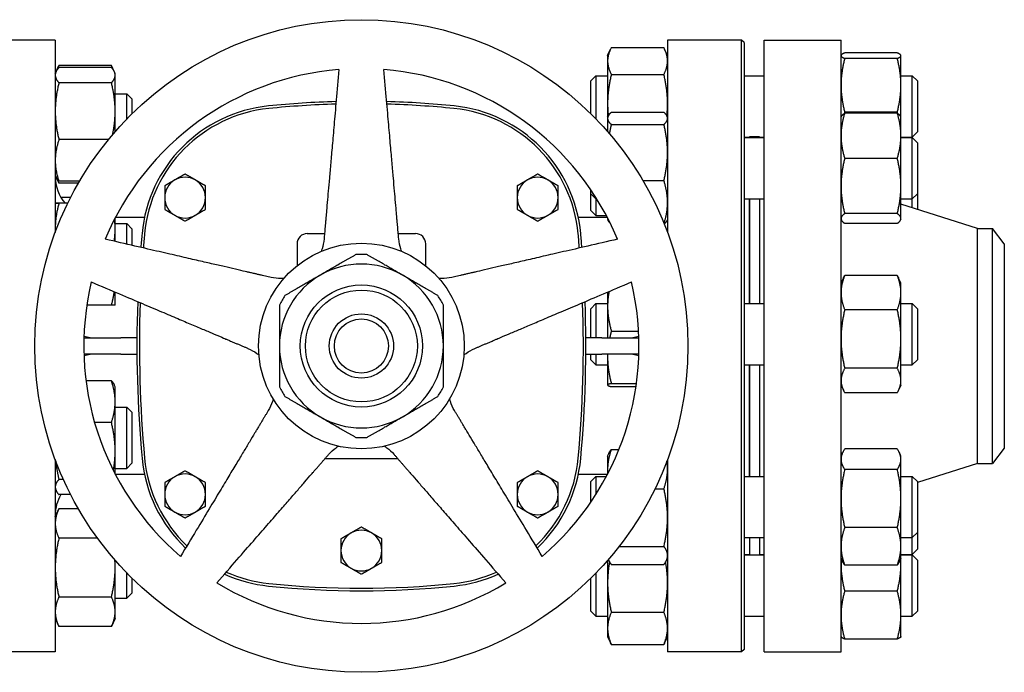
# Model space of a CAD drawing. Header units: inches. Extents: x 5 to 1128, y -85 to 748.
# Tile 502 of 656: x 560 to 572, y 428 to 436. Entities that reach past the tile are written whole.
import ezdxf

# ---------------------------------------------------------------- set-up
doc = ezdxf.new("R2010")
doc.units = ezdxf.units.IN
doc.header["$LTSCALE"] = 32
doc.header["$MEASUREMENT"] = 0
doc.layers.add('Visible (ANSI)', color=7, linetype='Continuous', lineweight=30)

msp = doc.modelspace()

# ---------------------------------------------------------------- linework, layer by layer
at = {"layer": 'Visible (ANSI)'}
for p, q in [((559.96813, 435.73367), (559.06188, 435.73367)), ((559.96813, 435.73367), (559.96813, 433.37561)), ((566.77922, 435.6408), (567.42305, 435.6408)), ((567.46813, 435.73367), (567.46813, 433.37561)), ((568.37438, 435.73367), (567.46813, 435.73367)), ((568.37438, 428.23367), (568.37438, 435.73367)), ((568.40563, 435.70242), (568.37438, 435.73367)), ((568.40563, 435.70242), (568.40563, 428.26492)), ((568.65313, 428.23367), (568.65313, 435.73367)), ((568.65313, 435.73367), (569.59313, 435.73367)), ((569.59313, 428.23367), (569.59313, 435.73367)), ((566.73413, 435.5451), (566.76979, 435.62158)), ((566.73413, 435.5451), (566.73413, 435.47696)), ((567.46813, 435.5451), (567.43247, 435.62158)), ((569.59313, 435.5451), (569.59444, 435.54791)), ((570.28205, 435.57642), (569.63822, 435.57642)), ((570.28205, 435.50819), (569.63822, 435.50819)), ((570.32713, 435.5451), (570.32582, 435.54791)), ((570.32713, 435.5423), (570.32713, 435.5451)), ((570.32713, 435.18003), (570.32713, 435.5423)), ((559.97842, 435.34693), (560.01321, 435.42155)), ((560.01321, 435.42155), (560.01322, 435.42156)), ((560.65705, 435.42156), (560.01322, 435.42156)), ((560.65705, 435.39698), (560.01322, 435.39698)), ((560.65705, 435.42156), (560.65705, 435.42155)), ((560.69185, 435.34693), (560.65705, 435.42155)), ((566.73413, 435.47696), (566.73413, 434.95277)), ((559.96813, 435.32488), (559.97842, 435.34693)), ((560.70213, 435.32488), (560.69185, 435.34693)), ((560.70213, 435.30357), (560.70213, 435.32488)), ((560.70213, 434.86162), (560.70213, 435.30357)), ((566.52813, 435.2326), (566.59063, 435.2951)), ((566.59063, 435.2951), (566.59063, 434.76733)), ((566.59063, 435.2951), (566.73413, 435.2951)), ((566.77922, 435.31312), (567.42305, 435.31312)), ((568.40563, 435.2951), (568.65313, 435.2951)), ((570.32713, 435.2951), (570.46563, 435.2951)), ((570.46563, 434.5451), (570.46563, 435.2951)), ((570.52813, 435.2326), (570.46563, 435.2951)), ((560.65705, 435.21017), (560.01322, 435.21017)), ((566.52813, 434.8304), (566.52813, 435.2326)), ((570.32713, 434.78742), (570.32713, 435.18003)), ((570.52813, 435.2326), (570.52813, 434.6076)), ((560.70213, 435.07488), (560.84313, 435.07488)), ((560.84313, 434.76474), (560.84313, 435.07488)), ((560.90563, 435.01238), (560.84313, 435.07488)), ((560.90563, 435.01238), (560.90563, 434.82793)), ((566.73413, 434.95277), (566.73413, 434.78742)), ((560.70213, 434.61117), (560.70213, 434.86162)), ((566.73413, 434.78742), (566.74065, 434.80139)), ((566.73413, 434.78742), (566.73413, 434.77375)), ((566.77922, 434.8488), (567.42305, 434.8488)), ((567.46813, 434.78742), (567.46162, 434.80139)), ((569.59313, 434.78742), (569.59725, 434.79625)), ((570.28205, 434.85187), (569.63822, 434.85187)), ((570.28205, 434.83874), (569.63822, 434.83874)), ((570.32713, 434.78742), (570.32302, 434.79625)), ((570.32713, 434.5606), (570.32713, 434.78742)), ((566.73413, 434.77375), (566.73413, 434.61117)), ((566.77922, 434.69871), (567.42305, 434.69871)), ((568.40563, 434.5451), (568.47313, 434.5451)), ((568.47313, 434.54867), (568.47313, 434.53742)), ((568.59313, 434.54867), (568.47313, 434.54867)), ((568.59313, 434.54867), (568.59313, 434.53742)), ((568.59313, 434.5451), (568.65313, 434.5451)), ((570.32713, 433.94431), (570.32713, 434.5606)), ((570.32713, 434.5451), (570.46563, 434.5451)), ((570.52813, 434.6076), (570.46563, 434.5451)), ((560.6194, 434.51306), (560.01322, 434.51306)), ((568.40563, 434.53742), (568.65313, 434.53742)), ((570.32713, 434.53742), (570.46563, 434.53742)), ((570.46563, 433.78742), (570.46563, 434.53742)), ((570.52813, 434.47492), (570.46563, 434.53742)), ((570.52813, 434.47492), (570.52813, 433.84992)), ((570.28205, 434.28247), (569.63822, 434.28247)), ((559.96813, 434.07488), (559.97842, 434.05282)), ((559.97842, 434.05282), (560.01321, 433.9782)), ((560.26513, 434.00277), (560.01322, 434.00277)), ((560.25087, 433.97819), (560.01322, 433.97819)), ((567.16553, 434.01233), (567.42305, 434.01233)), ((570.32713, 433.54613), (570.32713, 433.94431)), ((566.52813, 433.84992), (566.52813, 433.8978)), ((566.52813, 433.84992), (566.59063, 433.78742)), ((566.52813, 433.64516), (566.52813, 433.84992)), ((570.52813, 433.84992), (570.46563, 433.78742)), ((570.52813, 433.84992), (570.52813, 433.65752)), ((560.12131, 433.73377), (560.01322, 433.73377)), ((560.1213, 433.73375), (560.01322, 433.73375)), ((560.15728, 433.80585), (560.03665, 433.80585)), ((566.59063, 433.80266), (566.59063, 433.78742)), ((566.59063, 433.78742), (566.60023, 433.78742)), ((566.59063, 433.78742), (566.59063, 433.58266)), ((568.40563, 433.78742), (568.65313, 433.78742)), ((568.46813, 433.78742), (568.46813, 432.50346)), ((568.47313, 433.78742), (568.47313, 432.50346)), ((568.59313, 433.78742), (568.59313, 432.50346)), ((570.32713, 433.78742), (570.46563, 433.78742)), ((571.26647, 433.42367), (570.32713, 433.72119)), ((570.46563, 433.67732), (570.46563, 433.78742)), ((566.52813, 433.64516), (566.59063, 433.58266)), ((566.59063, 433.58266), (566.71867, 433.58266)), ((570.28205, 433.60615), (569.63822, 433.60615)), ((560.70213, 433.42124), (560.70213, 433.5533)), ((560.70213, 433.48376), (560.84313, 433.48376)), ((561.06104, 433.55847), (560.70483, 433.55847)), ((560.84313, 433.2323), (560.84313, 433.48376)), ((560.90563, 433.42126), (560.84313, 433.48376)), ((566.73144, 433.55847), (566.37523, 433.55847)), ((566.73413, 433.5533), (566.73413, 433.53742)), ((566.73413, 433.53742), (566.74065, 433.52345)), ((567.46813, 433.53742), (567.46162, 433.52345)), ((569.59313, 433.53742), (569.59725, 433.52859)), ((570.28205, 433.4861), (569.63822, 433.4861)), ((570.32713, 433.53742), (570.32302, 433.52859)), ((570.32713, 433.53742), (570.32713, 433.54613)), ((560.70213, 433.26485), (560.70213, 433.42124)), ((560.90563, 433.42126), (560.90563, 433.21787)), ((563.05573, 433.36162), (563.26661, 433.36162)), ((564.16965, 433.36162), (564.38053, 433.36162)), ((571.26647, 430.54367), (571.26647, 433.42367)), ((571.26647, 433.42367), (571.44926, 433.42367)), ((571.44926, 430.54367), (571.44926, 433.42367)), ((571.59313, 433.23617), (571.44926, 433.42367)), ((562.93073, 433.23662), (562.93073, 432.96713)), ((564.50553, 432.96713), (564.50553, 433.23662)), ((571.59313, 433.23617), (571.59313, 430.73117)), ((569.59313, 432.75346), (569.62216, 432.81571)), ((570.28205, 432.84691), (569.63822, 432.84691)), ((570.32713, 432.75346), (570.2981, 432.81571)), ((570.32713, 432.63775), (570.32713, 432.75346)), ((560.70213, 432.48376), (560.70213, 432.64477)), ((566.73413, 432.64477), (566.73413, 432.46882)), ((570.32713, 432.06937), (570.32713, 432.63775)), ((566.52813, 432.44096), (566.59063, 432.50346)), ((566.59063, 432.50346), (566.59063, 432.08367)), ((566.59063, 432.50346), (566.73413, 432.50346)), ((568.40563, 432.50346), (568.65313, 432.50346)), ((570.32713, 432.50346), (570.46563, 432.50346)), ((570.46563, 431.75346), (570.46563, 432.50346)), ((570.52813, 432.44096), (570.46563, 432.50346)), ((560.65705, 432.48375), (560.35511, 432.48375)), ((566.52813, 432.08367), (566.52813, 432.44096)), ((566.73413, 432.46882), (566.73413, 432.08367)), ((570.28205, 432.4286), (569.63822, 432.4286)), ((570.52813, 432.44096), (570.52813, 431.81596)), ((566.77922, 432.16618), (567.11323, 432.16618)), ((560.3196, 432.08367), (560.77313, 432.08367)), ((560.96847, 432.08367), (560.77313, 432.08367)), ((566.66313, 432.08367), (566.4678, 432.08367)), ((566.66313, 432.08367), (567.11666, 432.08367)), ((570.32713, 431.56007), (570.32713, 432.06937)), ((560.77313, 431.88367), (560.3196, 431.88367)), ((560.77313, 431.88367), (560.96847, 431.88367)), ((566.4678, 431.88367), (566.66313, 431.88367)), ((566.52813, 431.81596), (566.52813, 431.88367)), ((566.52813, 431.81596), (566.59063, 431.75346)), ((566.59063, 431.88367), (566.59063, 431.75346)), ((567.11666, 431.88367), (566.66313, 431.88367)), ((566.73413, 431.88367), (566.73413, 431.84467)), ((566.73413, 431.84467), (566.73413, 431.50431)), ((570.52813, 431.81596), (570.46563, 431.75346)), ((566.59063, 431.75346), (566.73413, 431.75346)), ((568.40563, 431.75346), (568.65313, 431.75346)), ((568.46813, 431.75346), (568.46813, 430.38468)), ((568.47313, 431.75346), (568.47313, 430.38468)), ((568.59313, 431.75346), (568.59313, 430.38468)), ((570.28205, 431.71014), (569.63822, 431.71014)), ((570.32713, 431.75346), (570.46563, 431.75346)), ((560.65705, 431.55567), (560.34518, 431.55567)), ((566.77922, 431.52317), (567.0868, 431.52317)), ((570.32713, 431.50346), (570.32713, 431.56007)), ((560.70213, 431.48358), (560.69185, 431.50562)), ((560.70213, 431.30051), (560.70213, 431.48358)), ((566.73413, 431.50431), (566.73413, 431.50346)), ((566.73413, 431.50346), (566.73453, 431.5026)), ((566.77922, 431.48545), (567.08143, 431.48545)), ((569.59313, 431.50346), (569.62216, 431.4412)), ((570.28205, 431.41), (569.63822, 431.41)), ((570.32713, 431.50346), (570.2981, 431.4412)), ((560.70213, 430.6968), (560.70213, 431.30051)), ((560.70213, 431.23358), (560.84313, 431.23358)), ((560.84313, 430.48358), (560.84313, 431.23358)), ((560.90563, 431.17108), (560.84313, 431.23358)), ((560.90563, 431.17108), (560.90563, 430.54608)), ((560.65705, 431.04534), (560.45018, 431.04534)), ((560.70213, 430.41404), (560.70213, 430.6968)), ((566.77922, 430.71558), (566.87281, 430.71558)), ((570.28205, 430.72131), (569.63822, 430.72131)), ((571.59313, 430.73117), (571.44926, 430.54367)), ((559.96813, 430.59173), (559.96813, 428.23367)), ((563.27542, 430.60572), (564.16085, 430.60572)), ((566.73413, 430.63468), (566.74912, 430.66683)), ((566.73413, 430.63468), (566.73413, 430.47411)), ((567.46813, 430.59173), (567.46813, 428.23367)), ((569.59313, 430.63468), (569.61268, 430.67661)), ((570.32713, 430.63468), (570.30758, 430.67661)), ((570.32713, 430.59538), (570.32713, 430.63468)), ((570.32713, 430.11364), (570.32713, 430.59538)), ((560.70213, 430.48358), (560.84313, 430.48358)), ((560.90563, 430.54608), (560.84313, 430.48358)), ((566.73413, 430.47411), (566.73413, 430.41404)), ((570.28205, 430.46946), (569.63822, 430.46946)), ((571.26647, 430.54367), (570.52813, 430.30981)), ((571.26647, 430.54367), (571.44926, 430.54367)), ((560.06773, 430.34825), (560.01322, 430.34825)), ((561.06104, 430.40887), (560.70483, 430.40887)), ((566.73144, 430.40887), (566.37523, 430.40887)), ((566.52813, 430.32218), (566.59063, 430.38468)), ((566.52813, 430.06954), (566.52813, 430.32218)), ((566.59063, 430.38468), (566.59063, 430.16467)), ((566.59063, 430.38468), (566.71867, 430.38468)), ((568.40563, 430.38468), (568.65313, 430.38468)), ((570.32713, 430.38468), (570.46563, 430.38468)), ((570.46563, 429.63468), (570.46563, 430.38468)), ((570.52813, 430.32218), (570.46563, 430.38468)), ((570.52813, 430.32218), (570.52813, 429.69718)), ((559.96813, 430.23358), (559.97841, 430.21154)), ((567.31451, 430.23265), (567.42305, 430.23265)), ((560.15728, 430.16149), (560.01322, 430.16149)), ((570.32713, 429.52793), (570.32713, 430.11364)), ((559.96813, 429.89246), (560.01321, 429.98914)), ((560.01321, 429.98914), (560.01322, 429.98915)), ((560.25087, 429.98915), (560.01322, 429.98915)), ((570.28205, 429.75782), (569.63822, 429.75782)), ((560.48515, 429.62829), (560.01322, 429.62829)), ((568.40563, 429.63468), (568.65313, 429.63468)), ((568.47313, 429.63468), (568.47313, 429.42224)), ((568.59313, 429.63468), (568.59313, 429.42224)), ((570.32713, 429.63468), (570.46563, 429.63468)), ((570.52813, 429.69718), (570.46563, 429.63468)), ((570.46563, 429.42992), (570.46563, 429.63468)), ((570.52813, 429.69718), (570.52813, 429.49242)), ((566.87463, 429.52674), (567.42305, 429.52674)), ((570.32713, 429.38468), (570.32713, 429.52793)), ((570.52813, 429.49242), (570.46563, 429.42992)), ((560.70213, 429.26744), (560.70213, 429.35617)), ((566.73413, 429.35617), (566.73413, 429.07991)), ((566.74278, 429.36613), (566.74912, 429.35253)), ((567.46813, 429.38468), (567.45314, 429.35253)), ((568.40563, 429.42992), (568.47313, 429.42992)), ((568.40563, 429.42224), (568.65313, 429.42224)), ((568.59313, 429.42992), (568.65313, 429.42992)), ((569.59313, 429.38468), (569.61268, 429.34275)), ((570.32713, 429.38468), (570.30758, 429.34275)), ((570.32713, 429.42992), (570.46563, 429.42992)), ((570.32713, 429.42224), (570.46563, 429.42224)), ((570.32713, 429.30717), (570.32713, 429.38468)), ((570.46563, 428.67224), (570.46563, 429.42224)), ((570.52813, 429.35974), (570.46563, 429.42224)), ((570.52813, 429.35974), (570.52813, 428.73474)), ((560.70213, 428.72619), (560.70213, 429.26744)), ((566.77922, 429.30377), (567.42305, 429.30377)), ((570.28205, 429.29804), (569.63822, 429.29804)), ((570.32713, 428.68496), (570.32713, 429.30717)), ((560.84313, 428.89246), (560.84313, 429.2026)), ((560.90563, 429.1394), (560.90563, 428.95496)), ((566.52813, 428.73474), (566.52813, 429.13693)), ((566.59063, 429.20001), (566.59063, 428.67224)), ((566.73413, 429.07991), (566.73413, 428.52304)), ((560.65705, 428.9066), (560.01322, 428.9066)), ((560.70213, 428.89246), (560.84313, 428.89246)), ((560.90563, 428.95496), (560.84313, 428.89246)), ((570.28205, 428.97901), (569.63822, 428.97901)), ((559.96813, 428.64246), (560.01321, 428.54579)), ((560.70213, 428.64246), (560.65705, 428.54579)), ((560.70213, 428.64246), (560.70213, 428.72619)), ((566.52813, 428.73474), (566.59063, 428.67224)), ((566.59063, 428.67224), (566.73413, 428.67224)), ((566.77922, 428.71955), (567.42305, 428.71955)), ((568.40563, 428.67224), (568.65313, 428.67224)), ((570.32713, 428.42224), (570.32713, 428.68496)), ((570.32713, 428.67224), (570.46563, 428.67224)), ((570.52813, 428.73474), (570.46563, 428.67224)), ((560.65705, 428.54578), (560.01322, 428.54578)), ((566.73413, 428.52304), (566.73413, 428.42224)), ((566.73413, 428.42224), (566.76979, 428.34576)), ((567.46813, 428.42224), (567.43247, 428.34576)), ((569.59313, 428.42224), (569.59444, 428.41942)), ((570.28205, 428.39092), (569.63822, 428.39092)), ((570.32713, 428.42224), (570.32582, 428.41942)), ((566.77922, 428.32654), (567.42305, 428.32654)), ((559.96813, 428.23367), (559.06188, 428.23367)), ((568.37438, 428.23367), (567.46813, 428.23367)), ((568.40563, 428.26492), (568.37438, 428.23367)), ((568.65313, 428.23367), (569.59313, 428.23367))]:
    msp.add_line(p, q, dxfattribs=at)
for radius in [4, 1.25984, 0.74803, 0.68553, 0.3937, 0.3312]:
    msp.add_circle((563.71813, 431.98367), radius, dxfattribs=at)
for centre, radius, start, end in [((563.71813, 431.98367), 3.4, 94.64927, 157.35073), ((563.71813, 431.98367), 3.4, 22.64927, 85.35073), ((562.75635, 433.20251), 1.73228, 95.817836, 174.744707), ((563.71813, 423.7632), 11.22047, 91.583081, 95.817836), ((563.71813, 423.7632), 11.18922, 91.601548, 95.817836), ((563.71813, 423.7632), 11.22047, 84.182163, 88.416919), ((563.71813, 423.7632), 11.18922, 84.182163, 88.398452), ((564.67991, 433.20251), 1.73228, 5.255296, 84.182161), ((562.75635, 433.20251), 1.70103, 95.817836, 174.744707), ((564.67991, 433.20251), 1.70103, 5.255296, 84.182161), ((560.46813, 434.05847), 0.5, 180, 220.496535), ((561.55868, 433.80257), 0.25, 120, 180), ((561.55868, 433.80257), 0.25, 60, 120), ((561.55868, 433.80257), 0.25, 0, 60), ((565.87758, 433.80257), 0.25, 120, 180), ((565.87758, 433.80257), 0.25, 60, 120), ((565.87758, 433.80257), 0.25, 0, 60), ((561.55868, 433.80257), 0.25, 180, 240), ((561.55868, 433.80257), 0.25, 300, 0), ((565.87758, 433.80257), 0.25, 180, 240), ((565.87758, 433.80257), 0.25, 300, 0), ((561.55868, 433.80257), 0.25, 240, 300), ((565.87758, 433.80257), 0.25, 240, 300), ((576.0075, 431.98367), 15.03937, 174.744704, 175.39081), ((576.0075, 431.98367), 15.00812, 174.744704, 175.408408), ((563.05573, 433.23662), 0.125, 90, 180), ((564.38053, 433.23662), 0.125, 0, 90), ((551.42876, 431.98367), 15.00812, 4.591592, 5.255296), ((551.42876, 431.98367), 15.03937, 4.60919, 5.255296), ((563.71813, 431.98367), 1.12205, 86.525352, 93.474648), ((563.71813, 431.98367), 1.00394, 60, 120), ((563.71813, 431.98367), 1.00394, 120, 180), ((563.71813, 431.98367), 1.00394, 0, 60), ((563.71813, 431.98367), 3.4, 166.64927, 229.35073), ((563.71813, 431.98367), 3.4, 310.64927, 13.35073), ((576.0075, 431.98367), 15.03937, 177.927003, 185.255296), ((576.0075, 431.98367), 15.00812, 177.972631, 185.255296), ((563.71813, 431.98367), 1.12205, 146.525352, 153.474648), ((563.71813, 431.98367), 1.12205, 26.525352, 33.474648), ((551.42876, 431.98367), 15.00812, 354.744704, 2.027369), ((551.42876, 431.98367), 15.03937, 354.744704, 2.072997), ((563.71813, 431.98367), 1.00394, 180, 240), ((563.71813, 431.98367), 1.00394, 300, 0), ((563.71813, 431.98367), 1.12205, 206.525352, 213.474648), ((563.71813, 431.98367), 1.12205, 326.525352, 333.474648), ((563.71813, 431.98367), 1.00394, 240, 300), ((563.71813, 431.98367), 1.12205, 266.525352, 273.474648), ((562.75635, 430.76482), 1.73228, 185.255296, 226.557354), ((562.75635, 430.76482), 1.70103, 185.255296, 226.325001), ((564.67991, 430.76482), 1.70103, 313.674999, 354.744707), ((564.67991, 430.76482), 1.73228, 313.442646, 354.744707), ((561.55868, 430.16477), 0.25, 120, 180), ((561.55868, 430.16477), 0.25, 60, 120), ((561.55868, 430.16477), 0.25, 0, 60), ((565.87758, 430.16477), 0.25, 120, 180), ((565.87758, 430.16477), 0.25, 60, 120), ((565.87758, 430.16477), 0.25, 0, 60), ((560.46813, 429.90887), 0.5, 149.652239, 180), ((561.55868, 430.16477), 0.25, 180, 240), ((561.55868, 430.16477), 0.25, 300, 0), ((565.87758, 430.16477), 0.25, 180, 240), ((565.87758, 430.16477), 0.25, 300, 0), ((561.55868, 430.16477), 0.25, 240, 300), ((565.87758, 430.16477), 0.25, 240, 300), ((563.71813, 429.4758), 0.25, 60, 120), ((563.71813, 429.4758), 0.25, 120, 180), ((563.71813, 429.4758), 0.25, 0, 60), ((563.71813, 429.4758), 0.25, 180, 240), ((563.71813, 429.4758), 0.25, 300, 0), ((563.71813, 429.4758), 0.25, 240, 300), ((562.75635, 430.76482), 1.73228, 245.642572, 264.182165), ((562.75635, 430.76482), 1.70103, 245.957475, 264.182165), ((564.67991, 430.76482), 1.70103, 275.817836, 294.042525), ((564.67991, 430.76482), 1.73228, 275.817836, 294.357428), ((563.71813, 431.98367), 3.4, 238.64927, 301.35073), ((563.71813, 440.20414), 11.22047, 264.182164, 275.817836), ((563.71813, 440.20414), 11.18922, 264.182164, 275.817836)]:
    msp.add_arc(centre, radius, start, end, dxfattribs=at)
for points, weights in [([(566.77922, 435.6408), (566.73413, 435.553), (566.73413, 435.47696)], [1, 1.0379548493, 1]), ([(567.46813, 435.47696), (567.46813, 435.553), (567.42305, 435.6408)], [1, 1.0379548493, 1]), ([(569.63822, 435.57642), (569.59313, 435.55814), (569.59313, 435.5423)], [1, 1.0379548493, 1]), ([(569.59313, 435.5423), (569.59313, 435.52647), (569.63822, 435.50819)], [1, 1.0379548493, 1]), ([(569.63822, 435.50819), (569.59313, 435.33233), (569.59313, 435.18003)], [1, 1.0379548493, 1]), ([(570.32713, 435.5423), (570.32713, 435.55814), (570.28205, 435.57642)], [1, 1.0379548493, 1]), ([(570.28205, 435.50819), (570.32713, 435.52647), (570.32713, 435.5423)], [1, 1.0379548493, 1]), ([(570.32713, 435.18003), (570.32713, 435.33233), (570.28205, 435.50819)], [1, 1.0379548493, 1]), ([(560.01322, 435.39698), (559.96813, 435.34692), (559.96813, 435.30357)], [1, 1.0379548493, 1]), ([(560.01322, 435.42156), (560.00095, 435.39525), (559.99215, 435.37059)], [1, 1.01004922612, 1.01477702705]), ([(560.67812, 435.37059), (560.66931, 435.39525), (560.65705, 435.42156)], [1.01477702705, 1.01004922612, 1]), ([(560.70213, 435.30357), (560.70213, 435.34692), (560.65705, 435.39698)], [1, 1.0379548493, 1]), ([(566.73413, 435.47696), (566.73413, 435.40092), (566.77922, 435.31312)], [1, 1.0379548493, 1]), ([(567.42305, 435.31312), (567.46813, 435.40092), (567.46813, 435.47696)], [1, 1.0379548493, 1]), ([(559.96813, 435.30357), (559.96813, 435.26022), (560.01322, 435.21017)], [1, 1.0379548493, 1]), ([(560.65705, 435.21017), (560.70213, 435.26022), (560.70213, 435.30357)], [1, 1.0379548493, 1]), ([(563.44254, 435.37248), (563.31354, 433.89801), (563.26083, 433.29552)], [1.0049190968, 1.58894872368, 2.03628035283]), ([(564.17543, 433.29552), (564.12272, 433.89801), (563.99372, 435.37248)], [2.03628035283, 1.58894872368, 1.0049190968]), ([(566.77922, 435.31312), (566.73413, 435.12001), (566.73413, 434.95277)], [1, 1.0379548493, 1]), ([(567.46813, 434.95277), (567.46813, 435.12001), (567.42305, 435.31312)], [1, 1.0379548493, 1]), ([(560.01322, 435.21017), (559.96813, 435.02338), (559.96813, 434.86162)], [1, 1.0379548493, 1]), ([(560.70213, 434.86162), (560.70213, 435.02338), (560.65705, 435.21017)], [1, 1.0379548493, 1]), ([(569.59313, 435.18003), (569.59313, 435.02773), (569.63822, 434.85187)], [1, 1.0379548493, 1]), ([(570.28205, 434.85187), (570.32713, 435.02773), (570.32713, 435.18003)], [1, 1.0379548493, 1]), ([(566.73413, 434.95277), (566.73413, 434.87971), (566.74223, 434.80461)], [1, 1.01623508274, 1.01858114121]), ([(567.46003, 434.80461), (567.46813, 434.87971), (567.46813, 434.95277)], [1.01858114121, 1.01623508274, 1]), ([(559.96813, 434.86162), (559.96813, 434.69985), (560.01322, 434.51306)], [1, 1.0379548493, 1]), ([(560.67094, 434.57493), (560.70213, 434.72555), (560.70213, 434.86162)], [1.01040343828, 1.03173329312, 1]), ([(566.77922, 434.8488), (566.73413, 434.80858), (566.73413, 434.77375)], [1, 1.0379548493, 1]), ([(567.46813, 434.77375), (567.46813, 434.80858), (567.42305, 434.8488)], [1, 1.0379548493, 1]), ([(569.63822, 434.83874), (569.59313, 434.68968), (569.59313, 434.5606)], [1, 1.0379548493, 1]), ([(569.59725, 434.79625), (569.60651, 434.81612), (569.63822, 434.83874)], [1.01607985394, 1.02639284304, 1]), ([(569.63822, 434.85187), (569.63584, 434.84356), (569.6336, 434.83537)], [1, 1.00193227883, 1.0036678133]), ([(570.28667, 434.83537), (570.28442, 434.84356), (570.28205, 434.85187)], [1.0036678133, 1.00193227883, 1]), ([(570.32713, 434.5606), (570.32713, 434.68968), (570.28205, 434.83874)], [1, 1.0379548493, 1]), ([(570.28205, 434.83874), (570.31375, 434.81612), (570.32302, 434.79625)], [1, 1.02639284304, 1.01607985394]), ([(566.73413, 434.77375), (566.73413, 434.73892), (566.77922, 434.69871)], [1, 1.0379548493, 1]), ([(566.77922, 434.69871), (566.76497, 434.64058), (566.75538, 434.58658)], [1, 1.01169119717, 1.01617993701]), ([(567.42305, 434.69871), (567.46813, 434.73892), (567.46813, 434.77375)], [1, 1.0379548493, 1]), ([(567.46813, 434.35552), (567.46813, 434.51479), (567.42305, 434.69871)], [1, 1.0379548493, 1]), ([(569.59313, 434.5606), (569.59313, 434.43152), (569.63822, 434.28247)], [1, 1.0379548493, 1]), ([(570.28205, 434.28247), (570.32713, 434.43152), (570.32713, 434.5606)], [1, 1.0379548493, 1]), ([(560.01322, 434.51306), (559.96813, 434.37633), (559.96813, 434.25792)], [1, 1.0379548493, 1]), ([(567.42305, 434.01233), (567.46813, 434.19624), (567.46813, 434.35552)], [1, 1.0379548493, 1]), ([(559.96813, 434.25792), (559.96813, 434.1395), (560.01322, 434.00277)], [1, 1.0379548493, 1]), ([(569.63822, 434.28247), (569.59313, 434.10125), (569.59313, 433.94431)], [1, 1.0379548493, 1]), ([(570.32713, 433.94431), (570.32713, 434.10125), (570.28205, 434.28247)], [1, 1.0379548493, 1]), ([(561.55868, 434.09124), (561.4917, 434.05257), (561.43368, 434.01907)], [1.01001874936, 1.04314139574, 1]), ([(561.68368, 434.01907), (561.62567, 434.05257), (561.55868, 434.09124)], [1, 1.04314139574, 1.01001874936]), ([(565.87758, 434.09124), (565.81059, 434.05257), (565.75258, 434.01907)], [1.01001874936, 1.04314139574, 1]), ([(566.00258, 434.01907), (565.94457, 434.05257), (565.87758, 434.09124)], [1, 1.04314139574, 1.01001874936]), ([(560.01322, 434.00277), (559.98945, 434.02916), (559.97842, 434.05282)], [1, 1.01965700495, 1.01895308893]), ([(559.99215, 434.02916), (560.00095, 434.0045), (560.01322, 433.97819)], [1.01477953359, 1.01005189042, 1]), ([(561.43368, 434.01907), (561.37567, 433.98558), (561.30868, 433.9469)], [1, 1.04314139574, 1.01001874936]), ([(561.30868, 433.9469), (561.30868, 433.86955), (561.30868, 433.80257)], [1.01001874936, 1.04314139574, 1]), ([(561.80868, 433.9469), (561.7417, 433.98558), (561.68368, 434.01907)], [1.01001874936, 1.04314139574, 1]), ([(561.80868, 433.80257), (561.80868, 433.86955), (561.80868, 433.9469)], [1, 1.04314139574, 1.01001874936]), ([(565.75258, 434.01907), (565.69457, 433.98558), (565.62758, 433.9469)], [1, 1.04314139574, 1.01001874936]), ([(565.62758, 433.9469), (565.62758, 433.86955), (565.62758, 433.80257)], [1.01001874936, 1.04314139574, 1]), ([(566.12758, 433.9469), (566.06059, 433.98558), (566.00258, 434.01907)], [1.01001874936, 1.04314139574, 1]), ([(566.12758, 433.80257), (566.12758, 433.86955), (566.12758, 433.9469)], [1, 1.04314139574, 1.01001874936]), ([(567.46813, 433.74418), (567.46813, 433.86863), (567.42305, 434.01233)], [1, 1.0379548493, 1]), ([(569.59313, 433.94431), (569.59313, 433.78737), (569.63822, 433.60615)], [1, 1.0379548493, 1]), ([(570.28205, 433.60615), (570.32713, 433.78737), (570.32713, 433.94431)], [1, 1.0379548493, 1]), ([(560.01322, 433.73377), (559.96813, 433.73376), (559.96813, 433.73376)], [1, 1.0379548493, 1]), ([(559.96813, 433.73376), (559.96813, 433.73375), (560.01322, 433.73375)], [1, 1.0379548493, 1]), ([(560.01322, 433.73375), (559.96813, 433.56627), (559.96813, 433.42124)], [1, 1.0379548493, 1]), ([(561.30868, 433.80257), (561.30868, 433.73558), (561.30868, 433.65823)], [1, 1.04314139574, 1.01001874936]), ([(561.80868, 433.65823), (561.80868, 433.73558), (561.80868, 433.80257)], [1.01001874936, 1.04314139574, 1]), ([(565.62758, 433.80257), (565.62758, 433.73558), (565.62758, 433.65823)], [1, 1.04314139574, 1.01001874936]), ([(566.12758, 433.65823), (566.12758, 433.73558), (566.12758, 433.80257)], [1.01001874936, 1.04314139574, 1]), ([(567.42577, 433.48482), (567.46813, 433.62329), (567.46813, 433.74418)], [1.00217923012, 1.03683201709, 1]), ([(561.30868, 433.65823), (561.37567, 433.61955), (561.43368, 433.58606)], [1.01001874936, 1.04314139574, 1]), ([(561.43368, 433.58606), (561.4917, 433.55257), (561.55868, 433.51389)], [1, 1.04314139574, 1.01001874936]), ([(561.55868, 433.51389), (561.62567, 433.55257), (561.68368, 433.58606)], [1.01001874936, 1.04314139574, 1]), ([(561.68368, 433.58606), (561.7417, 433.61955), (561.80868, 433.65823)], [1, 1.04314139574, 1.01001874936]), ([(565.62758, 433.65823), (565.69457, 433.61955), (565.75258, 433.58606)], [1.01001874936, 1.04314139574, 1]), ([(565.75258, 433.58606), (565.81059, 433.55257), (565.87758, 433.51389)], [1, 1.04314139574, 1.01001874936]), ([(565.87758, 433.51389), (565.94457, 433.55257), (566.00258, 433.58606)], [1.01001874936, 1.04314139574, 1]), ([(566.00258, 433.58606), (566.06059, 433.61955), (566.12758, 433.65823)], [1, 1.04314139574, 1.01001874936]), ([(569.63822, 433.60615), (569.59313, 433.57398), (569.59313, 433.54613)], [1, 1.0379548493, 1]), ([(570.32713, 433.54613), (570.32713, 433.57398), (570.28205, 433.60615)], [1, 1.0379548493, 1]), ([(560.70213, 433.42124), (560.70213, 433.47989), (560.69521, 433.53992)], [1, 1.015008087, 1.01814719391]), ([(566.76781, 433.48681), (566.74882, 433.50593), (566.74065, 433.52345)], [1.0086935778, 1.0222314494, 1.017947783]), ([(567.46162, 433.52345), (567.45208, 433.503), (567.42763, 433.48021)], [1.017947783, 1.02295184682, 1.0036361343]), ([(569.59313, 433.54613), (569.59313, 433.51827), (569.63822, 433.4861)], [1, 1.0379548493, 1]), ([(570.28205, 433.4861), (570.32713, 433.51827), (570.32713, 433.54613)], [1, 1.0379548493, 1]), ([(559.96813, 433.42124), (559.96813, 433.3997), (559.96906, 433.3781)], [1, 1.00545957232, 1.00934849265]), ([(560.69061, 433.26752), (560.70213, 433.34587), (560.70213, 433.42124)], [1.01896925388, 1.01937120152, 1]), ([(562.6118, 432.82397), (562.02251, 432.96002), (560.58034, 433.29297)], [2.0263127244, 1.58117079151, 1]), ([(566.85592, 433.29297), (565.41375, 432.96002), (564.82447, 432.82397)], [1, 1.58117079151, 2.0263127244]), ([(563.65013, 433.10365), (563.42109, 432.97142), (563.21616, 432.8531)], [1.0171026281, 1.03775343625, 1]), ([(564.2201, 432.8531), (564.01517, 432.97142), (563.78614, 433.10365)], [1, 1.03775343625, 1.0171026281]), ([(563.21616, 432.8531), (563.01124, 432.73479), (562.7822, 432.60255)], [1, 1.03775343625, 1.0171026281]), ([(564.65407, 432.60255), (564.42503, 432.73479), (564.2201, 432.8531)], [1.0171026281, 1.03775343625, 1]), ([(560.41002, 432.76877), (561.77246, 432.19045), (562.32917, 431.95414)], [1, 1.58117079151, 2.0263127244]), ([(565.1071, 431.95414), (565.6638, 432.19045), (567.02625, 432.76877)], [2.0263127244, 1.58117079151, 1]), ([(569.63822, 432.84691), (569.59313, 432.73482), (569.59313, 432.63775)], [1, 1.0379548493, 1]), ([(569.62216, 432.81571), (569.62926, 432.83093), (569.63822, 432.84691)], [1.01181660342, 1.00732006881, 1]), ([(570.32713, 432.63775), (570.32713, 432.73482), (570.28205, 432.84691)], [1, 1.0379548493, 1]), ([(570.28205, 432.84691), (570.29101, 432.83093), (570.2981, 432.81571)], [1, 1.00732006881, 1.01181660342]), ([(560.65705, 432.48375), (560.68053, 432.57097), (560.69158, 432.64925)], [1, 1.01941678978, 1.01896725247]), ([(566.75144, 432.65212), (566.73413, 432.55783), (566.73413, 432.46882)], [1.01779124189, 1.02372196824, 1]), ([(569.59313, 432.63775), (569.59313, 432.54068), (569.63822, 432.4286)], [1, 1.0379548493, 1]), ([(570.28205, 432.4286), (570.32713, 432.54068), (570.32713, 432.63775)], [1, 1.0379548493, 1]), ([(560.70213, 432.48376), (560.70213, 432.48375), (560.65705, 432.48375)], [1.00000485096, 1.03795242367, 1]), ([(562.7142, 432.48477), (562.7142, 432.2203), (562.7142, 431.98367)], [1.0171026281, 1.03775343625, 1]), ([(564.72207, 431.98367), (564.72207, 432.2203), (564.72207, 432.48477)], [1, 1.03775343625, 1.0171026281]), ([(566.73413, 432.46882), (566.73413, 432.32836), (566.77922, 432.16618)], [1, 1.0379548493, 1]), ([(569.63822, 432.4286), (569.59313, 432.23609), (569.59313, 432.06937)], [1, 1.0379548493, 1]), ([(570.32713, 432.06937), (570.32713, 432.23609), (570.28205, 432.4286)], [1, 1.0379548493, 1]), ([(566.77922, 432.16618), (566.7681, 432.1237), (566.75984, 432.08367)], [1, 1.00909720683, 1.01383348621]), ([(569.59313, 432.06937), (569.59313, 431.90265), (569.63822, 431.71014)], [1, 1.0379548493, 1]), ([(570.28205, 431.71014), (570.32713, 431.90265), (570.32713, 432.06937)], [1, 1.0379548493, 1]), ([(562.7142, 431.98367), (562.7142, 431.74704), (562.7142, 431.48257)], [1, 1.03775343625, 1.0171026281]), ([(564.72207, 431.48257), (564.72207, 431.74704), (564.72207, 431.98367)], [1.0171026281, 1.03775343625, 1]), ([(566.73485, 431.88367), (566.73413, 431.86415), (566.73413, 431.84467)], [1.0083789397, 1.00479532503, 1]), ([(566.73413, 431.84467), (566.73413, 431.69546), (566.77922, 431.52317)], [1, 1.0379548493, 1]), ([(569.63822, 431.71014), (569.59313, 431.62972), (569.59313, 431.56007)], [1, 1.0379548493, 1]), ([(570.32713, 431.56007), (570.32713, 431.62972), (570.28205, 431.71014)], [1, 1.0379548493, 1]), ([(560.70213, 431.30051), (560.70213, 431.41893), (560.65705, 431.55567)], [1, 1.0379548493, 1]), ([(560.65705, 431.55567), (560.68082, 431.52928), (560.69185, 431.50562)], [1, 1.01966212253, 1.01895272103]), ([(566.77922, 431.52317), (566.73413, 431.51306), (566.73413, 431.50431)], [1, 1.0379548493, 1]), ([(569.59313, 431.56007), (569.59313, 431.49042), (569.63822, 431.41)], [1, 1.0379548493, 1]), ([(570.28205, 431.41), (570.32713, 431.49042), (570.32713, 431.56007)], [1, 1.0379548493, 1]), ([(566.73413, 431.50431), (566.73413, 431.49556), (566.77922, 431.48545)], [1, 1.0379548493, 1]), ([(560.65705, 431.04534), (560.70213, 431.18208), (560.70213, 431.30051)], [1, 1.0379548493, 1]), ([(562.7822, 431.36478), (563.01124, 431.23255), (563.21616, 431.11423)], [1.0171026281, 1.03775343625, 1]), ([(564.2201, 431.11423), (564.42503, 431.23255), (564.65407, 431.36478)], [1, 1.03775343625, 1.0171026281]), ([(562.57708, 431.19115), (562.26559, 430.67275), (561.50328, 429.40405)], [2.0263127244, 1.58117079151, 1]), ([(565.93298, 429.40405), (565.17067, 430.67275), (564.85919, 431.19115)], [1, 1.58117079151, 2.0263127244]), ([(560.70213, 430.6968), (560.70213, 430.85856), (560.65705, 431.04534)], [1, 1.0379548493, 1]), ([(563.21616, 431.11423), (563.42109, 430.99592), (563.65013, 430.86368)], [1, 1.03775343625, 1.0171026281]), ([(563.78614, 430.86368), (564.01517, 430.99592), (564.2201, 431.11423)], [1.0171026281, 1.03775343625, 1]), ([(560.68003, 430.45726), (560.70213, 430.5814), (560.70213, 430.6968)], [1.01576618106, 1.02678390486, 1]), ([(566.77922, 430.71558), (566.73413, 430.58618), (566.73413, 430.47411)], [1, 1.0379548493, 1]), ([(566.74912, 430.66683), (566.75996, 430.69006), (566.77922, 430.71558)], [1.0184677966, 1.01586753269, 1]), ([(569.63822, 430.72131), (569.59313, 430.65383), (569.59313, 430.59538)], [1, 1.0379548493, 1]), ([(570.32713, 430.59538), (570.32713, 430.65383), (570.28205, 430.72131)], [1, 1.0379548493, 1]), ([(559.97388, 430.57635), (559.98398, 430.46938), (560.01322, 430.34825)], [1.0174904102, 1.02428964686, 1]), ([(561.9492, 429.08007), (562.92023, 430.19712), (563.31701, 430.65356)], [1, 1.58117079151, 2.0263127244]), ([(564.11926, 430.65356), (564.51603, 430.19712), (565.48707, 429.08007)], [2.0263127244, 1.58117079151, 1]), ([(567.46813, 430.47411), (567.46813, 430.52196), (567.4604, 430.57108)], [1, 1.01586001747, 1.01846533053]), ([(569.59313, 430.59538), (569.59313, 430.53694), (569.63822, 430.46946)], [1, 1.0379548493, 1]), ([(570.28205, 430.46946), (570.32713, 430.53694), (570.32713, 430.59538)], [1, 1.0379548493, 1]), ([(561.55868, 430.45345), (561.4917, 430.41477), (561.43368, 430.38128)], [1.01001874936, 1.04314139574, 1]), ([(561.68368, 430.38128), (561.62567, 430.41477), (561.55868, 430.45345)], [1, 1.04314139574, 1.01001874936]), ([(565.87758, 430.45345), (565.81059, 430.41477), (565.75258, 430.38128)], [1.01001874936, 1.04314139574, 1]), ([(566.00258, 430.38128), (565.94457, 430.41477), (565.87758, 430.45345)], [1, 1.04314139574, 1.01001874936]), ([(566.73413, 430.47411), (566.73413, 430.44663), (566.73666, 430.41891)], [1, 1.00904960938, 1.01378380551]), ([(567.42305, 430.23265), (567.46813, 430.36205), (567.46813, 430.47411)], [1, 1.0379548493, 1]), ([(569.63822, 430.46946), (569.59313, 430.27878), (569.59313, 430.11364)], [1, 1.0379548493, 1]), ([(570.32713, 430.11364), (570.32713, 430.27878), (570.28205, 430.46946)], [1, 1.0379548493, 1]), ([(560.01322, 430.34825), (559.96813, 430.29821), (559.96813, 430.25487)], [1, 1.0379548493, 1]), ([(561.43368, 430.38128), (561.37567, 430.34778), (561.30868, 430.30911)], [1, 1.04314139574, 1.01001874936]), ([(561.80868, 430.30911), (561.7417, 430.34778), (561.68368, 430.38128)], [1.01001874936, 1.04314139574, 1]), ([(565.75258, 430.38128), (565.69457, 430.34778), (565.62758, 430.30911)], [1, 1.04314139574, 1.01001874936]), ([(566.12758, 430.30911), (566.06059, 430.34778), (566.00258, 430.38128)], [1.01001874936, 1.04314139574, 1]), ([(559.96813, 430.25487), (559.96813, 430.21153), (560.01322, 430.16149)], [1, 1.0379548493, 1]), ([(561.30868, 430.30911), (561.30868, 430.23176), (561.30868, 430.16477)], [1.01001874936, 1.04314139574, 1]), ([(561.80868, 430.16477), (561.80868, 430.23176), (561.80868, 430.30911)], [1, 1.04314139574, 1.01001874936]), ([(565.62758, 430.30911), (565.62758, 430.23176), (565.62758, 430.16477)], [1.01001874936, 1.04314139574, 1]), ([(566.12758, 430.16477), (566.12758, 430.23176), (566.12758, 430.30911)], [1, 1.04314139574, 1.01001874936]), ([(567.46813, 429.87969), (567.46813, 430.0435), (567.42305, 430.23265)], [1, 1.0379548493, 1]), ([(561.30868, 430.16477), (561.30868, 430.09778), (561.30868, 430.02043)], [1, 1.04314139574, 1.01001874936]), ([(561.80868, 430.02043), (561.80868, 430.09778), (561.80868, 430.16477)], [1.01001874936, 1.04314139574, 1]), ([(565.62758, 430.16477), (565.62758, 430.09778), (565.62758, 430.02043)], [1, 1.04314139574, 1.01001874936]), ([(566.12758, 430.02043), (566.12758, 430.09778), (566.12758, 430.16477)], [1.01001874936, 1.04314139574, 1]), ([(569.59313, 430.11364), (569.59313, 429.9485), (569.63822, 429.75782)], [1, 1.0379548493, 1]), ([(570.28205, 429.75782), (570.32713, 429.9485), (570.32713, 430.11364)], [1, 1.0379548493, 1]), ([(560.01322, 429.98915), (559.96813, 429.89246), (559.96813, 429.80872)], [1, 1.0379548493, 1]), ([(561.30868, 430.02043), (561.37567, 429.98176), (561.43368, 429.94827)], [1.01001874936, 1.04314139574, 1]), ([(561.68368, 429.94827), (561.7417, 429.98176), (561.80868, 430.02043)], [1, 1.04314139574, 1.01001874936]), ([(565.62758, 430.02043), (565.69457, 429.98176), (565.75258, 429.94827)], [1.01001874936, 1.04314139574, 1]), ([(566.00258, 429.94827), (566.06059, 429.98176), (566.12758, 430.02043)], [1, 1.04314139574, 1.01001874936]), ([(561.43368, 429.94827), (561.4917, 429.91477), (561.55868, 429.8761)], [1, 1.04314139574, 1.01001874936]), ([(561.55868, 429.8761), (561.62567, 429.91477), (561.68368, 429.94827)], [1.01001874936, 1.04314139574, 1]), ([(565.75258, 429.94827), (565.81059, 429.91477), (565.87758, 429.8761)], [1, 1.04314139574, 1.01001874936]), ([(565.87758, 429.8761), (565.94457, 429.91477), (566.00258, 429.94827)], [1.01001874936, 1.04314139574, 1]), ([(567.42305, 429.52674), (567.46813, 429.71589), (567.46813, 429.87969)], [1, 1.0379548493, 1]), ([(559.96813, 429.80872), (559.96813, 429.72498), (560.01322, 429.62829)], [1, 1.0379548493, 1]), ([(563.71813, 429.76447), (563.65115, 429.7258), (563.59313, 429.6923)], [1.01001874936, 1.04314139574, 1]), ([(563.84313, 429.6923), (563.78512, 429.7258), (563.71813, 429.76447)], [1, 1.04314139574, 1.01001874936]), ([(569.63822, 429.75782), (569.59313, 429.63463), (569.59313, 429.52793)], [1, 1.0379548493, 1]), ([(570.32713, 429.52793), (570.32713, 429.63463), (570.28205, 429.75782)], [1, 1.0379548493, 1]), ([(560.01322, 429.62829), (559.96813, 429.43491), (559.96813, 429.26744)], [1, 1.0379548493, 1]), ([(563.59313, 429.6923), (563.53512, 429.65881), (563.46813, 429.62013)], [1, 1.04314139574, 1.01001874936]), ([(563.46813, 429.62013), (563.46813, 429.54278), (563.46813, 429.4758)], [1.01001874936, 1.04314139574, 1]), ([(563.96813, 429.62013), (563.90115, 429.65881), (563.84313, 429.6923)], [1.01001874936, 1.04314139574, 1]), ([(563.96813, 429.4758), (563.96813, 429.54278), (563.96813, 429.62013)], [1, 1.04314139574, 1.01001874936]), ([(563.46813, 429.4758), (563.46813, 429.40881), (563.46813, 429.33146)], [1, 1.04314139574, 1.01001874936]), ([(563.96813, 429.33146), (563.96813, 429.40881), (563.96813, 429.4758)], [1.01001874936, 1.04314139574, 1]), ([(567.46813, 429.41525), (567.46813, 429.46699), (567.42305, 429.52674)], [1, 1.0379548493, 1]), ([(569.59313, 429.52793), (569.59313, 429.42124), (569.63822, 429.29804)], [1, 1.0379548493, 1]), ([(570.28205, 429.29804), (570.32713, 429.42124), (570.32713, 429.52793)], [1, 1.0379548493, 1]), ([(560.70213, 429.26744), (560.70213, 429.31338), (560.69897, 429.35981)], [1, 1.01013154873, 1.01485412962]), ([(566.74323, 429.36665), (566.75415, 429.33698), (566.77922, 429.30377)], [1.01881172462, 1.02075071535, 1]), ([(567.42305, 429.30377), (567.46813, 429.36351), (567.46813, 429.41525)], [1, 1.0379548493, 1]), ([(569.59549, 429.37962), (569.59313, 429.34325), (569.59313, 429.30717)], [1.01345351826, 1.00873879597, 1]), ([(570.32713, 429.30717), (570.32713, 429.34325), (570.32477, 429.37962)], [1, 1.00873879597, 1.01345351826]), ([(559.96813, 429.26744), (559.96813, 429.09997), (560.01322, 428.9066)], [1, 1.0379548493, 1]), ([(560.65705, 428.9066), (560.70213, 429.09997), (560.70213, 429.26744)], [1, 1.0379548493, 1]), ([(563.46813, 429.33146), (563.53512, 429.29278), (563.59313, 429.25929)], [1.01001874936, 1.04314139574, 1]), ([(563.59313, 429.25929), (563.65115, 429.2258), (563.71813, 429.18712)], [1, 1.04314139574, 1.01001874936]), ([(563.71813, 429.18712), (563.78512, 429.2258), (563.84313, 429.25929)], [1.01001874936, 1.04314139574, 1]), ([(563.84313, 429.25929), (563.90115, 429.29278), (563.96813, 429.33146)], [1, 1.04314139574, 1.01001874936]), ([(566.75772, 429.33602), (566.73413, 429.20298), (566.73413, 429.07991)], [1.0150094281, 1.02765511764, 1]), ([(567.46813, 429.07991), (567.46813, 429.20298), (567.44455, 429.33602)], [1, 1.02765511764, 1.0150094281]), ([(569.59313, 429.30717), (569.59313, 429.15487), (569.63822, 428.97901)], [1, 1.0379548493, 1]), ([(569.63822, 429.29804), (569.6227, 429.32128), (569.61268, 429.34275)], [1, 1.01274981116, 1.01693377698]), ([(570.30758, 429.34275), (570.29757, 429.32128), (570.28205, 429.29804)], [1.01693377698, 1.01274981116, 1]), ([(570.28205, 428.97901), (570.32713, 429.15487), (570.32713, 429.30717)], [1, 1.0379548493, 1]), ([(566.73413, 429.07991), (566.73413, 428.91267), (566.77922, 428.71955)], [1, 1.0379548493, 1]), ([(567.42305, 428.71955), (567.46813, 428.91267), (567.46813, 429.07991)], [1, 1.0379548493, 1]), ([(560.01322, 428.9066), (559.96813, 428.80992), (559.96813, 428.72619)], [1, 1.0379548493, 1]), ([(560.70213, 428.72619), (560.70213, 428.80992), (560.65705, 428.9066)], [1, 1.0379548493, 1]), ([(569.63822, 428.97901), (569.59313, 428.82143), (569.59313, 428.68496)], [1, 1.0379548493, 1]), ([(570.32713, 428.68496), (570.32713, 428.82143), (570.28205, 428.97901)], [1, 1.0379548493, 1]), ([(559.96813, 428.72619), (559.96813, 428.64246), (560.01322, 428.54578)], [1, 1.0379548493, 1]), ([(560.65705, 428.54578), (560.70213, 428.64246), (560.70213, 428.72619)], [1, 1.0379548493, 1]), ([(566.77922, 428.71955), (566.73413, 428.61425), (566.73413, 428.52304)], [1, 1.0379548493, 1]), ([(567.46813, 428.52304), (567.46813, 428.61425), (567.42305, 428.71955)], [1, 1.0379548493, 1]), ([(569.59313, 428.68496), (569.59313, 428.5485), (569.63822, 428.39092)], [1, 1.0379548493, 1]), ([(570.28205, 428.39092), (570.32713, 428.5485), (570.32713, 428.68496)], [1, 1.0379548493, 1]), ([(566.73413, 428.52304), (566.73413, 428.43184), (566.77922, 428.32654)], [1, 1.0379548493, 1]), ([(567.42305, 428.32654), (567.46813, 428.43184), (567.46813, 428.52304)], [1, 1.0379548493, 1]), ([(569.63822, 428.39092), (569.60063, 428.40616), (569.59444, 428.41942)], [1, 1.03144733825, 1.01078354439]), ([(570.32582, 428.41942), (570.31964, 428.40616), (570.28205, 428.39092)], [1.01078354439, 1.03144733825, 1]), ([(566.77922, 428.32654), (566.77421, 428.33628), (566.76979, 428.34576)], [1, 1.00407640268, 1.00727718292]), ([(567.43247, 428.34576), (567.42805, 428.33628), (567.42305, 428.32654)], [1.00727718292, 1.00407640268, 1])]:
    msp.add_rational_spline(points, weights, degree=2, dxfattribs=at)
for points, knots in [([(563.26083, 433.29552), (563.25717, 433.25365), (563.24843, 433.21275), (563.23255, 433.16457), (563.22854, 433.15358), (563.2241, 433.1426)], [0.50338205, 0.50338205, 0.50338205, 0.50338205, 0.802538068, 0.802538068, 0.89013428, 0.89013428, 0.89013428, 0.89013428]), ([(564.21217, 433.1426), (564.20773, 433.15358), (564.20372, 433.16457), (564.18784, 433.21275), (564.1791, 433.25365), (564.17543, 433.29552)], [2.317982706, 2.317982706, 2.317982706, 2.317982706, 2.405578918, 2.405578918, 2.704734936, 2.704734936, 2.704734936, 2.704734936]), ([(562.76859, 432.81166), (562.75677, 432.81083), (562.74508, 432.8104), (562.69436, 432.81019), (562.65275, 432.81452), (562.6118, 432.82397)], [2.317982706, 2.317982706, 2.317982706, 2.317982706, 2.405578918, 2.405578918, 2.704734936, 2.704734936, 2.704734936, 2.704734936]), ([(564.82447, 432.82397), (564.78351, 432.81452), (564.74191, 432.81019), (564.69118, 432.8104), (564.67949, 432.81083), (564.66768, 432.81166)], [0.50338205, 0.50338205, 0.50338205, 0.50338205, 0.802538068, 0.802538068, 0.89013428, 0.89013428, 0.89013428, 0.89013428]), ([(562.32917, 431.95414), (562.36786, 431.93771), (562.40406, 431.91676), (562.44498, 431.88677), (562.45418, 431.87956), (562.46325, 431.87194)], [0.50338205, 0.50338205, 0.50338205, 0.50338205, 0.802538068, 0.802538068, 0.89013428, 0.89013428, 0.89013428, 0.89013428]), ([(564.97301, 431.87194), (564.98208, 431.87956), (564.99129, 431.88677), (565.0322, 431.91676), (565.0684, 431.93771), (565.1071, 431.95414)], [2.317982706, 2.317982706, 2.317982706, 2.317982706, 2.405578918, 2.405578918, 2.704734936, 2.704734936, 2.704734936, 2.704734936]), ([(562.63724, 431.33646), (562.63438, 431.32497), (562.63117, 431.31372), (562.6157, 431.26541), (562.59873, 431.22718), (562.57708, 431.19115)], [2.317982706, 2.317982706, 2.317982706, 2.317982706, 2.405578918, 2.405578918, 2.704734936, 2.704734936, 2.704734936, 2.704734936]), ([(564.85919, 431.19115), (564.83754, 431.22718), (564.82057, 431.26541), (564.80509, 431.31372), (564.80188, 431.32497), (564.79902, 431.33646)], [0.50338205, 0.50338205, 0.50338205, 0.50338205, 0.802538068, 0.802538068, 0.89013428, 0.89013428, 0.89013428, 0.89013428]), ([(563.31701, 430.65356), (563.34458, 430.68528), (563.3757, 430.71324), (563.41686, 430.74288), (563.42657, 430.74941), (563.43661, 430.75568)], [0.50338205, 0.50338205, 0.50338205, 0.50338205, 0.802538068, 0.802538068, 0.89013428, 0.89013428, 0.89013428, 0.89013428]), ([(563.99965, 430.75568), (564.0097, 430.74941), (564.0194, 430.74288), (564.06057, 430.71324), (564.09168, 430.68528), (564.11926, 430.65356)], [2.317982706, 2.317982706, 2.317982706, 2.317982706, 2.405578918, 2.405578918, 2.704734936, 2.704734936, 2.704734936, 2.704734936])]:
    msp.add_open_spline(points, degree=3, knots=knots, dxfattribs=at)
for points in [[(560.32035, 432.10608), (560.36919, 432.09108), (560.4199, 432.08367), (560.46813, 432.08367)], [(566.96813, 432.08367), (567.01637, 432.08367), (567.06707, 432.09108), (567.11591, 432.10608)], [(560.46813, 431.88367), (560.4199, 431.88367), (560.36919, 431.87626), (560.32035, 431.86126)], [(567.11591, 431.86126), (567.06707, 431.87626), (567.01637, 431.88367), (566.96813, 431.88367)]]:
    msp.add_open_spline(points, degree=3, dxfattribs=at)

doc.saveas('drawing.dxf')
